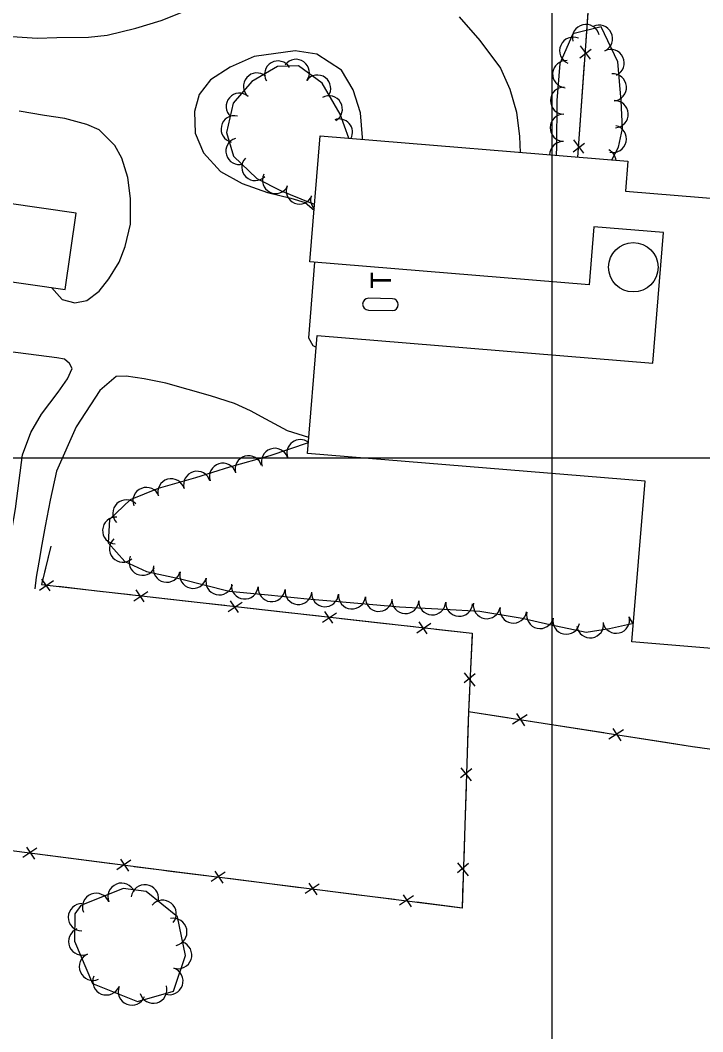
# Model space of a CAD drawing. Extents: x 353423 to 364002, y 127000 to 201942.
# Drawn here: x 362843.4 to 363044.4, y 129831.1 to 130128.8 of the extents above; entities that cross this region are included whole.
import ezdxf

# ---------------------------------------------------------------- set-up
doc = ezdxf.new("R2010")
doc.units = 0
for name, color, linetype in [('E_DTM_SlopeBottom', 7, 'Continuous'), ('E_FEN_Generic', 7, 'Continuous'), ('E_LAND_TreeLine', 7, 'Continuous'), ('E_MISCPROP', 7, 'Continuous'), ('E_WTR_FlowLine', 7, 'Continuous')]:
    doc.layers.add(name, color=color, linetype=linetype)

msp = doc.modelspace()

# ---------------------------------------------------------------- linework, layer by layer
at = {"layer": 'E_DTM_SlopeBottom'}
for p, q in [((363008.15, 130117.73), (363011.49, 130120.28)), ((363011.35, 130117.33), (363008.4, 130121.25)), ((363006.17, 130090.09), (363009.52, 130092.64)), ((363009.38, 130089.7), (363006.43, 130093.61)), ((362849.1, 129961.07), (362853.18, 129963.87)), ((362849.64, 129964.28), (362852.07, 129960.8)), ((362876.87, 129957.89), (362880.95, 129960.69)), ((362877.41, 129961.1), (362879.84, 129957.62)), ((362904.64, 129954.72), (362908.71, 129957.54)), ((362905.18, 129957.93), (362907.61, 129954.46)), ((362932.42, 129951.6), (362936.49, 129954.41)), ((362932.95, 129954.81), (362935.38, 129951.33)), ((362960.19, 129948.47), (362964.26, 129951.28)), ((362960.73, 129951.68), (362963.16, 129948.2)), ((362977.39, 129936.38), (362974.08, 129933.73)), ((362974.15, 129936.71), (362977.22, 129932.83)), ((362992.67, 129924.33), (362988.38, 129921.62)), ((362991.99, 129921.06), (362989.64, 129924.73)), ((363021.03, 129919.93), (363016.73, 129917.23)), ((363020.34, 129916.67), (363018, 129920.33)), ((362976.32, 129908.48), (362973.05, 129905.78)), ((362973.08, 129908.75), (362976.21, 129904.92)), ((362848.27, 129885.09), (362844.15, 129882.34)), ((362847.68, 129881.89), (362845.3, 129885.4)), ((362875.99, 129881.52), (362871.87, 129878.77)), ((362875.4, 129878.32), (362873.03, 129881.83)), ((362903.13, 129874.8), (362900.75, 129878.31)), ((362975.43, 129880.54), (362972.16, 129877.84)), ((362972.18, 129880.82), (362975.31, 129876.98)), ((362903.71, 129878.01), (362899.6, 129875.25)), ((362931.44, 129874.52), (362927.34, 129871.76)), ((362930.87, 129871.32), (362928.48, 129874.82)), ((362959.17, 129871.04), (362955.07, 129868.28)), ((362958.6, 129867.84), (362956.21, 129871.34))]:
    msp.add_line(p, q, dxfattribs=at)
for points in [[(363007.56, 130088.5), (363011.18, 130139.22), (363017.68, 130205.11), (363020.27, 130225.02), (363023.36, 130231.38), (363030.89, 130234.7), (363051.98, 130233.27), (363132.93, 130228.24), (363205.78, 130223.19), (363203.42, 130185.62), (363202.9, 130145.2), (363200.81, 130069.61), (363200.23, 130044.56), (363197.33, 129971.76), (363196.4, 129924.88), (363195.32, 129872.89), (363192.31, 129805.81), (363190.03, 129729.17), (363186.11, 129608.76), (363301.18, 129603.29), (363362.48, 129601.18)], [(363010.01, 130122.83), (363010.82, 130134.06)], [(363008.84, 130106.43), (363009.54, 130116.3)], [(363008.04, 130095.2), (363008.84, 130106.43)], [(363007.56, 130088.5), (363007.57, 130088.67)], [(362852.38, 129974), (362849.71, 129962.75), (362896.39, 129957.41), (362976.45, 129948.39), (362975.35, 129925.2), (362973.5, 129867.48), (362885.04, 129878.59), (362758.59, 129894.88), (362759.91, 129963.66), (362767.13, 129972.76), (362836.43, 129964.52)], [(362852.38, 129974), (362850.07, 129964.29)], [(362854.71, 129962.18), (362865.99, 129960.89)], [(362865.99, 129960.89), (362875.91, 129959.75)], [(362882.47, 129959), (362893.76, 129957.71)], [(362893.76, 129957.71), (362896.39, 129957.41), (362903.68, 129956.59)], [(362910.24, 129955.85), (362921.53, 129954.58)], [(362921.53, 129954.58), (362931.46, 129953.46)], [(362938.02, 129952.72), (362949.3, 129951.45)], [(362949.3, 129951.45), (362959.23, 129950.33)], [(362965.79, 129949.59), (362976.45, 129948.39), (362976.42, 129947.76)], [(362976.42, 129947.76), (362975.95, 129937.79)], [(363084.22, 129940.79), (363083.15, 129924.64), (363082.82, 129909.28), (363041.35, 129914.97), (362975.35, 129925.2)], [(362975.64, 129931.19), (362975.35, 129925.2), (362975.18, 129919.84)], [(362986.88, 129923.42), (362975.35, 129925.2)], [(363003.71, 129920.81), (362993.58, 129922.38)], [(363015.23, 129919.02), (363003.71, 129920.81)], [(362975.18, 129919.84), (362974.86, 129909.86)], [(363032.07, 129916.41), (363021.93, 129917.98)], [(363043.6, 129914.67), (363041.35, 129914.97), (363032.07, 129916.41)], [(362974.65, 129903.26), (362974.29, 129891.91)], [(362974.29, 129891.91), (362973.97, 129881.92)], [(362859.1, 129881.93), (362849.2, 129883.21)], [(362870.37, 129880.48), (362859.1, 129881.93)], [(362886.83, 129878.37), (362885.04, 129878.59), (362876.92, 129879.64)], [(362898.09, 129876.95), (362886.83, 129878.37)], [(362914.56, 129874.89), (362904.65, 129876.13)], [(362973.75, 129875.32), (362973.5, 129867.48), (362970.02, 129867.92)], [(362925.83, 129873.47), (362914.56, 129874.89)], [(362942.29, 129871.4), (362932.38, 129872.65)], [(362953.56, 129869.99), (362942.29, 129871.4)], [(362970.02, 129867.92), (362960.11, 129869.16)]]:
    msp.add_lwpolyline(points, dxfattribs=at)
at = {"layer": 'E_FEN_Generic'}
for points in [[(363017.55, 130087.68), (363019.52, 130091.48), (363020.76, 130096.97), (363020.32, 130105.1), (363019.39, 130116.6), (363014.46, 130126.85), (363006.09, 130124.79), (363002.29, 130116.02), (363001.41, 130105.21), (363001.26, 130091.63), (363001.17, 130089.03)], [(362940.12, 130094.06), (362937.59, 130101.12), (362932.34, 130110.24), (362925.32, 130115.4), (362919.14, 130115.2), (362911.57, 130110.78), (362906.11, 130104.44), (362904.1, 130095.78), (362906.16, 130088.76), (362913.04, 130082.24), (362920.24, 130078.63), (362928.67, 130075.12), (362930.09, 130074.7)], [(362928.23, 130004.42), (362928.16, 130004.4), (362916.91, 130000.54), (362905, 129997.25), (362894.97, 129994.1), (362884.01, 129990.93), (362875.79, 129987.68), (362869.71, 129981.84), (362869.31, 129974.94), (362874.23, 129969.48), (362880.57, 129966.53), (362890.54, 129964.33), (362904.92, 129960.75), (362916.38, 129959.65), (362927.91, 129958.46), (362938.28, 129957.65), (362955.11, 129956.1), (362968.21, 129955.49), (362978.69, 129954.85), (362991.22, 129952.76), (362999.34, 129950.92), (363010.05, 129948.67), (363016.9, 129949.74), (363023.92, 129951.37)], [(362861.22, 129868.26), (362859.47, 129865.75), (362859.33, 129857.7), (362864.63, 129845.29), (362877.96, 129839.96), (362888.55, 129843.01), (362892.06, 129853.46), (362889.69, 129864.93), (362880.52, 129872.38), (362873.67, 129873.24), (362861.22, 129868.26)]]:
    msp.add_lwpolyline(points, dxfattribs=at)
for centre, radius, start, end in [((363009.95, 130123.59), 3.99, 13.8038, 193.7884), ((363013.8, 130123.4), 3.99, 295.7321, 115.7168), ((363006.21, 130119.83), 3.99, 66.6265, 246.6111), ((363017.27, 130116.21), 3.99, 295.7321, 115.7168), ((362919.28, 130112.91), 3.92, 30.2792, 210.2638), ((362924.61, 130113.38), 3.92, 323.6654, 143.6501), ((363004.14, 130112.93), 3.99, 85.3282, 265.3129), ((362913.06, 130109.37), 3.92, 49.275, 229.2597), ((362930.91, 130108.74), 3.92, 323.6654, 143.6501), ((363017.91, 130109.05), 3.99, 274.5915, 94.5762), ((363003.5, 130105.13), 3.99, 89.3704, 269.3551), ((362907.95, 130103.43), 3.92, 49.275, 229.2597), ((362934.34, 130102.65), 3.92, 299.9652, 119.9499), ((363018.44, 130101.15), 3.99, 273.1255, 93.1101), ((362906.44, 130096.77), 3.92, 76.9594, 256.9441), ((362937.31, 130095.83), 3.92, 332.2486, 109.691), ((363003.41, 130097.15), 3.99, 89.3704, 269.3551), ((363017.91, 130093.84), 3.99, 257.3112, 77.2958), ((362907.86, 130090.27), 3.92, 106.3694, 286.354), ((363003.26, 130089.13), 3.99, 88.1373, 179.1786), ((363014.89, 130087.08), 3.99, 7.0453, 62.6098), ((362912.55, 130085.53), 3.92, 136.5256, 316.5102), ((362918.62, 130081.73), 3.92, 153.3917, 333.3764), ((362925.64, 130078.6), 3.92, 157.4409, 337.4256), ((362932.8, 130076.03), 3.92, 163.4312, 223.8913), ((362925.86, 130001.41), 3.96, 53.1102, 198.9421), ((362910.61, 129996.64), 3.96, 15.4409, 195.4256), ((362918.36, 129998.84), 3.96, 18.9574, 198.9421), ((362903.07, 129994.46), 3.96, 17.4517, 197.4364), ((362895.46, 129992.08), 3.96, 16.0951, 196.0798), ((362887.84, 129989.88), 3.96, 16.0951, 196.0798), ((362880.55, 129987.33), 3.96, 21.5839, 201.5686), ((362874.61, 129983.67), 3.96, 43.8687, 223.8534), ((362871.6, 129978.6), 3.96, 86.6651, 266.6497), ((362873.63, 129973.25), 3.96, 131.9955, 311.9801), ((362879.39, 129969.37), 3.96, 155.0981, 335.0828), ((362886.55, 129967.34), 3.96, 167.5221, 347.5068), ((362894.32, 129965.53), 3.96, 166.0455, 346.0302), ((362902.01, 129963.61), 3.96, 166.0455, 346.0302), ((362909.52, 129962.39), 3.96, 174.5215, 354.5062), ((362917.42, 129961.63), 3.96, 174.1117, 354.0964), ((362925.31, 129960.81), 3.96, 174.1117, 354.0964), ((362933.15, 129960.13), 3.96, 175.5253, 355.51), ((362941.08, 129959.47), 3.96, 174.7697, 354.7543), ((362948.98, 129958.75), 3.96, 174.7697, 354.7543), ((362956.79, 129958.1), 3.96, 177.325, 357.3097), ((362964.71, 129957.73), 3.96, 177.325, 357.3097), ((362972.65, 129957.3), 3.96, 176.5335, 356.5182), ((362980.76, 129956.61), 3.96, 170.5357, 350.5204), ((362988.58, 129955.31), 3.96, 170.5357, 350.5204), ((362996.46, 129953.7), 3.96, 167.2049, 347.1896), ((363004.18, 129952.03), 3.96, 168.1762, 348.1608), ((363018.86, 129952.32), 3.96, 193.0638, 13.0484), ((363026.58, 129954.11), 3.96, 193.0638, 227.601), ((363011.21, 129950.95), 3.96, 188.8293, 8.814), ((362873.24, 129870.79), 4.03, 21.7821, 201.7668), ((362880.11, 129870.3), 4.03, 352.8239, 172.8086), ((362865.75, 129867.8), 4.03, 21.7821, 201.7668), ((362885.34, 129865.75), 4.03, 320.9291, 140.9138), ((362861.56, 129864.75), 4.03, 89.0539, 269.0386), ((362888.47, 129860.42), 4.03, 281.6843, 101.669), ((362861.66, 129857.63), 4.03, 113.1098, 293.0945), ((362889.89, 129853.64), 4.03, 251.4281, 71.4128), ((362864.82, 129850.21), 4.03, 113.1098, 293.0945), ((362887.32, 129845.99), 4.03, 251.4281, 71.4128), ((362868.77, 129845.91), 4.03, 158.2226, 338.2072), ((362876.26, 129842.91), 4.03, 158.2226, 338.2072), ((362882.56, 129843.48), 4.03, 196.0659, 16.0506)]:
    msp.add_arc(centre, radius, start, end, dxfattribs=at)
at = {"layer": 'E_LAND_TreeLine'}
for p, q in [((363000, 129000), (363000, 131500)), ((360000, 130000), (363500, 130000))]:
    msp.add_line(p, q, dxfattribs=at)
at = {"layer": 'E_MISCPROP'}
for points in [[(362841.05, 130123.97), (362848.41, 130123.53), (362854.13, 130123.77), (362863.47, 130123.78), (362869, 130124.39), (362877.47, 130126.43), (362884.9, 130128.73), (362892.09, 130131.54)], [(362972.67, 130129.79), (362978.73, 130122.86), (362984.85, 130114.72), (362987.59, 130108.56), (362989.55, 130101.76), (362990.38, 130094.6), (362990.64, 130089.9)], [(362944.16, 130093.73), (362944.18, 130094.25), (362943.63, 130101.58), (362941.47, 130108.31), (362937.97, 130114.15), (362930.75, 130118.82), (362924.32, 130119.76), (362912.24, 130118.09), (362905.17, 130114.96), (362899.4, 130111.24), (362896.09, 130106.99), (362894.68, 130101.97), (362894.89, 130095.57), (362897.33, 130089.79), (362902.34, 130084.28), (362908.76, 130080.71), (362916.17, 130078.08), (362923.03, 130076.44), (362927.34, 130075.16), (362929.94, 130072.88)], [(362852.61, 130050.12), (362855.77, 130046.62), (362859.5, 130045.6), (362863.01, 130046.29), (362866.6, 130049.05), (362869.52, 130052.67), (362872.56, 130057.56), (362874.32, 130062.2), (362875.88, 130068.82), (362875.87, 130076.33), (362875.07, 130082.52), (362873.33, 130088.16), (362871.26, 130091.94), (362866.66, 130096.53), (362863.01, 130098.15), (362856.5, 130099.88), (362850.53, 130100.79), (362843.05, 130102.06)], [(362930.07, 130057.59), (362928.27, 130035.29), (362929.55, 130033.1), (362930.55, 130032.59)], [(362838.79, 129962.73), (362840.12, 129974.18), (362841.96, 129985), (362843.1, 129993.33), (362844.07, 130000.87), (362846.52, 130007.46), (362849.71, 130012.86), (362854.6, 130019.29), (362857.31, 130023.23), (362858.65, 130026.31), (362857.95, 130027.78), (362856.47, 130029.01), (362854.2, 130029.47), (362828.23, 130032.8), (362810.36, 130036.2), (362790.73, 130040.42), (362782.1, 130042.85), (362774.01, 130043.78), (362767.66, 130043.58), (362759.29, 130043.2), (362748.16, 130042.45), (362734.01, 130041.96), (362706.44, 130039.8)], [(362928.35, 130005.95), (362922.13, 130007.96), (362915.7, 130011.38), (362911.23, 130013.82), (362906.47, 130016.01), (362899.47, 130018.26), (362892.89, 130020.14), (362886.26, 130021.97), (362879.89, 130023.28), (362874.61, 130024.03), (362871.68, 130023.92), (362866.88, 130019.78), (362859.85, 130009.12), (362854.07, 129996.06), (362852.25, 129987.5), (362850.78, 129979.88), (362849.75, 129974.47), (362848.85, 129969.28), (362848.06, 129964.85), (362847.66, 129961.44)]]:
    msp.add_lwpolyline(points, dxfattribs=at)
at = {"layer": 'E_WTR_FlowLine'}
for p, q in [((362953, 130046.83), (362945.98, 130046.97)), ((362945.94, 130043.46), (362953.03, 130043.34))]:
    msp.add_line(p, q, dxfattribs=at)
for points in [[(363095.64, 130072.39), (363084.79, 129940.74), (363023.46, 129945.79), (363027.36, 129993.12), (362927.97, 130001.31), (362930.83, 130035.98), (363029.67, 130027.83), (363032.84, 130066.28), (363012.33, 130067.97), (363010.92, 130050.92), (362928.69, 130057.7), (362931.75, 130094.75), (363022.3, 130087.29), (363021.58, 130078.49)], [(362774.85, 130061.35), (362856.59, 130049.54), (362859.84, 130072.02), (362778.1, 130083.83)]]:
    msp.add_lwpolyline(points, close=True, dxfattribs=at)
msp.add_circle((363023.91, 130056.09), 7.28, dxfattribs=at)
for centre, start, end in [((362945.97, 130045.22), 89.6849, 268.9356), ((362952.96, 130045.08), 272.503, 88.5504)]:
    msp.add_arc(centre, 1.75, start, end, dxfattribs=at)

# ---------------------------------------------------------------- texts
msp.add_text('T', height=6, rotation=89.9405, dxfattribs=at).set_placement((362952.57, 130049.81))

doc.saveas('drawing.dxf')
